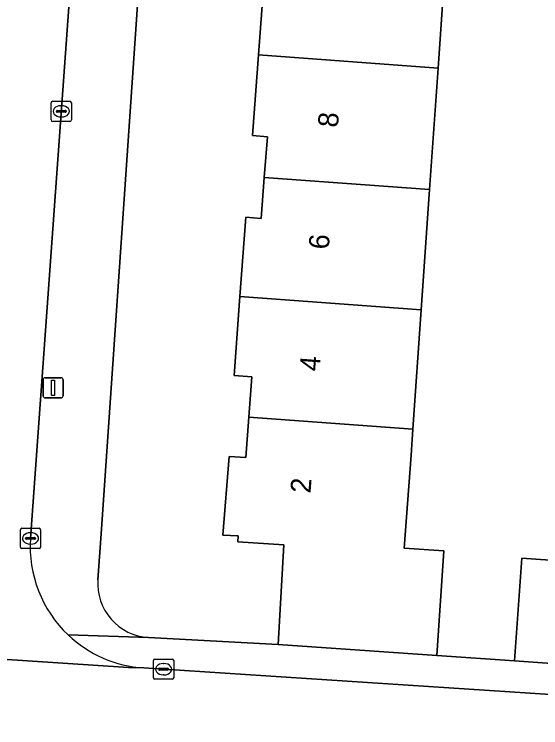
# Model space of a CAD drawing. Extents: x 161848 to 162726, y 385382 to 386521.
# Drawn here: x 162377.62 to 162403.67, y 385461.58 to 385496.87 of the extents above; entities that cross this region are included whole.
import ezdxf

# ---------------------------------------------------------------- set-up
doc = ezdxf.new("R2010")
doc.units = 0
for name, color, linetype in [('IMGEO_Erf', 7, 'Continuous'), ('IMGEO_Kolk', 7, 'Continuous'), ('IMGEO_Lichtmast', 7, 'Continuous'), ('IMGEO_Pand', 7, 'Continuous'), ('IMGEO_Pand_nummerreeks', 7, 'Continuous'), ('IMGEO_Rijbaan_lokaal_open', 7, 'Continuous'), ('IMGEO_Voetpad_open', 7, 'Continuous')]:
    doc.layers.add(name, color=color, linetype=linetype)

msp = doc.modelspace()

# ---------------------------------------------------------------- linework, layer by layer
at = {"layer": 'IMGEO_Erf'}
for points in [[(162389.61, 385582.896), (162383.906, 385500), (162381.922, 385471.173), (162381.759, 385468.902)], [(162398.991, 385500), (162398.588, 385494.208), (162398.169, 385488.198), (162397.755, 385482.259), (162397.344, 385476.347), (162397.254, 385475.059), (162396.917, 385470.465), (162398.876, 385470.332), (162398.522, 385465.148), (162402.369, 385464.886), (162402.741, 385469.977), (162407.163, 385469.663)], [(162384.258, 385466.042), (162390.678, 385465.695), (162390.964, 385470.627), (162388.681, 385470.775), (162388.7, 385471.068), (162387.934, 385471.112), (162388.248, 385475.002), (162389.085, 385474.944), (162389.232, 385476.945), (162389.38, 385478.946), (162388.496, 385479.012), (162388.783, 385482.918), (162389.071, 385486.831), (162389.844, 385486.774), (162389.993, 385488.795), (162390.142, 385490.817), (162389.409, 385490.87), (162389.702, 385494.859), (162389.996, 385498.852)]]:
    msp.add_lwpolyline(points, dxfattribs=at)
msp.add_arc((162384.437, 385468.721), 2.685, 176.1245, 266.1679, dxfattribs=at)
at = {"layer": 'IMGEO_Kolk'}
for p, q in [((162379.519, 385492.57), (162380.371, 385492.57)), ((162379.444, 385491.644), (162379.444, 385492.496)), ((162379.932, 385492.35), (162379.957, 385492.35)), ((162380.445, 385492.496), (162380.445, 385491.644)), ((162379.703, 385492.064), (162379.703, 385492.076)), ((162380.141, 385492.027), (162379.743, 385492.027)), ((162379.746, 385492.113), (162380.144, 385492.113)), ((162380.187, 385492.076), (162380.187, 385492.064)), ((162380.371, 385491.57), (162379.519, 385491.57)), ((162379.955, 385491.79), (162379.93, 385491.79)), ((162377.921, 385470.52), (162377.921, 385471.372)), ((162377.996, 385471.446), (162378.848, 385471.446)), ((162378.922, 385471.372), (162378.922, 385470.52)), ((162378.223, 385470.989), (162378.621, 385470.989)), ((162378.409, 385471.226), (162378.434, 385471.226)), ((162378.18, 385470.94), (162378.18, 385470.952)), ((162378.618, 385470.903), (162378.22, 385470.903)), ((162378.432, 385470.666), (162378.407, 385470.666)), ((162378.664, 385470.952), (162378.664, 385470.94)), ((162378.848, 385470.446), (162377.996, 385470.446)), ((162384.506, 385464.052), (162384.506, 385464.904)), ((162384.581, 385464.978), (162385.433, 385464.978)), ((162384.994, 385464.758), (162385.019, 385464.758)), ((162385.507, 385464.904), (162385.507, 385464.052)), ((162384.765, 385464.472), (162384.765, 385464.484)), ((162385.203, 385464.435), (162384.805, 385464.435)), ((162384.808, 385464.521), (162385.206, 385464.521)), ((162385.249, 385464.484), (162385.249, 385464.472)), ((162385.433, 385463.978), (162384.581, 385463.978)), ((162385.017, 385464.198), (162384.992, 385464.198))]:
    msp.add_line(p, q, dxfattribs=at)
for points in [[(162379.519, 385492.57), (162380.371, 385492.57)], [(162379.444, 385491.644), (162379.444, 385492.496)], [(162380.445, 385492.496), (162380.445, 385491.644)], [(162380.371, 385491.57), (162379.519, 385491.57)], [(162377.921, 385470.52), (162377.921, 385471.372)], [(162377.996, 385471.446), (162378.848, 385471.446)], [(162378.922, 385471.372), (162378.922, 385470.52)], [(162378.848, 385470.446), (162377.996, 385470.446)], [(162384.506, 385464.052), (162384.506, 385464.904)], [(162384.581, 385464.978), (162385.433, 385464.978)], [(162385.507, 385464.904), (162385.507, 385464.052)], [(162385.433, 385463.978), (162384.581, 385463.978)]]:
    msp.add_lwpolyline(points, dxfattribs=at)
for centre, radius, start, end in [((162379.521, 385492.494), 0.0765, 91.552, 178.448), ((162379.521, 385492.494), 0.0765, 91.552, 178.448), ((162380.369, 385492.494), 0.0765, 1.552, 88.448), ((162380.369, 385492.494), 0.0765, 1.552, 88.448), ((162379.743, 385492.073), 0.0403, 85.8775, 175.7526), ((162379.74, 385492.063), 0.0366, 178.938, 274.7102), ((162380.144, 385492.07), 0.043, 264.8664, 352.4533), ((162380.148, 385492.075), 0.0386, 1.7309, 96.639), ((162379.521, 385491.646), 0.0765, 181.552, 268.448), ((162379.521, 385491.646), 0.0765, 181.552, 268.448), ((162380.369, 385491.646), 0.0765, 271.552, 358.448), ((162380.369, 385491.646), 0.0765, 271.552, 358.448), ((162377.998, 385471.37), 0.0765, 91.552, 178.448), ((162377.998, 385471.37), 0.0765, 91.552, 178.448), ((162378.846, 385471.37), 0.0765, 1.552, 88.448), ((162378.846, 385471.37), 0.0765, 1.552, 88.448), ((162378.22, 385470.949), 0.0403, 85.8775, 175.7526), ((162378.625, 385470.951), 0.0386, 1.7309, 96.639), ((162378.217, 385470.939), 0.0366, 178.938, 274.7102), ((162378.621, 385470.946), 0.043, 264.8664, 352.4533), ((162377.998, 385470.522), 0.0765, 181.552, 268.448), ((162377.998, 385470.522), 0.0765, 181.552, 268.448), ((162378.846, 385470.522), 0.0765, 271.552, 358.448), ((162378.846, 385470.522), 0.0765, 271.552, 358.448), ((162384.583, 385464.902), 0.0765, 91.552, 178.448), ((162384.583, 385464.902), 0.0765, 91.552, 178.448), ((162385.431, 385464.902), 0.0765, 1.552, 88.448), ((162385.431, 385464.902), 0.0765, 1.552, 88.448), ((162384.805, 385464.481), 0.0403, 85.8775, 175.7526), ((162384.802, 385464.471), 0.0366, 178.938, 274.7102), ((162385.206, 385464.478), 0.043, 264.8664, 352.4533), ((162385.21, 385464.483), 0.0386, 1.7309, 96.639), ((162384.583, 385464.054), 0.0765, 181.552, 268.448), ((162384.583, 385464.054), 0.0765, 181.552, 268.448), ((162385.431, 385464.054), 0.0765, 271.552, 358.448), ((162385.431, 385464.054), 0.0765, 271.552, 358.448)]:
    msp.add_arc(centre, radius, start, end, dxfattribs=at)
for centre, major_axis, ratio, start_param, end_param in [((162379.931, 385492.07), (-0.387, 0.002), 0.722429, 4.712389, 7.853982), ((162379.956, 385492.07), (-0.39, 0.002), 0.717154, 1.570796, 4.712389), ((162378.408, 385470.946), (-0.387, 0.002), 0.722429, 4.712389, 7.853982), ((162378.433, 385470.946), (-0.39, 0.002), 0.717154, 1.570796, 4.712389), ((162384.993, 385464.478), (-0.387, 0.002), 0.722429, 4.712389, 7.853982), ((162385.018, 385464.478), (-0.39, 0.002), 0.717154, 1.570796, 4.712389)]:
    msp.add_ellipse(centre, major_axis=major_axis, ratio=ratio, start_param=start_param, end_param=end_param, dxfattribs=at)
at = {"layer": 'IMGEO_Lichtmast'}
for p, q in [((162379.047, 385477.997), (162379.047, 385478.797)), ((162379.047, 385478.797), (162379.047, 385477.997)), ((162379.147, 385478.897), (162379.937, 385478.897)), ((162379.937, 385478.897), (162379.147, 385478.897)), ((162380.037, 385478.797), (162380.037, 385477.997)), ((162380.037, 385477.997), (162380.037, 385478.797)), ((162379.937, 385477.897), (162379.147, 385477.897)), ((162379.147, 385477.897), (162379.937, 385477.897))]:
    msp.add_line(p, q, dxfattribs=at)
msp.add_lwpolyline([(162379.467, 385478.772), (162379.617, 385478.772), (162379.617, 385478.022), (162379.467, 385478.022), (162379.467, 385478.772)], dxfattribs=at)
for centre, start, end in [((162379.147, 385478.797), 90, 180), ((162379.147, 385478.797), 90, 180), ((162379.937, 385478.797), 0, 90), ((162379.937, 385478.797), 360, 90), ((162379.147, 385477.997), 180, 270), ((162379.147, 385477.997), 180, 270), ((162379.937, 385477.997), 270, 0), ((162379.937, 385477.997), 270, 0)]:
    msp.add_arc(centre, 0.1, start, end, dxfattribs=at)
at = {"layer": 'IMGEO_Pand'}
for points in [[(162398.588, 385494.208), (162398.991, 385500), (162399.009, 385500.264), (162391.061, 385500.805), (162391.006, 385500), (162390.923, 385498.784), (162389.996, 385498.852), (162389.702, 385494.859)], [(162389.702, 385494.859), (162389.409, 385490.87), (162390.142, 385490.817), (162389.993, 385488.795), (162398.169, 385488.198), (162398.588, 385494.208)], [(162389.993, 385488.795), (162389.844, 385486.774), (162389.071, 385486.831), (162388.783, 385482.918), (162397.755, 385482.259), (162398.169, 385488.198)], [(162388.783, 385482.918), (162388.496, 385479.012), (162389.38, 385478.946), (162389.232, 385476.945), (162397.344, 385476.347), (162397.755, 385482.259)], [(162397.254, 385475.059), (162397.344, 385476.347), (162389.232, 385476.945), (162389.085, 385474.944), (162388.248, 385475.002), (162387.934, 385471.112), (162388.7, 385471.068), (162388.681, 385470.775), (162390.964, 385470.627), (162390.678, 385465.695), (162398.522, 385465.148), (162398.876, 385470.332), (162396.917, 385470.465)], [(162402.741, 385469.977), (162402.369, 385464.886), (162406.774, 385464.58), (162407.163, 385469.663)]]:
    msp.add_lwpolyline(points, close=True, dxfattribs=at)
at = {"layer": 'IMGEO_Rijbaan_lokaal_open'}
for points in [[(162378.421, 385470.95), (162380.515, 385500), (162383.446, 385543.191)], [(162384.026, 385464.541), (162383.264, 385464.554), (162365.257, 385465.748), (162348.084, 385466.839), (162347.539, 385466.873), (162338.798, 385467.504), (162319.723, 385468.876)], [(162365.257, 385465.748), (162383.264, 385464.554), (162384.026, 385464.541)], [(162429.312, 385461.583), (162384.026, 385464.541)]]:
    msp.add_lwpolyline(points, dxfattribs=at)
for start, end in [(176.0789, 226.5228), (226.5271, 266.2655)]:
    msp.add_arc((162384.418, 385470.539), 6.011, start, end, dxfattribs=at)
at = {"layer": 'IMGEO_Voetpad_open'}
for points in [[(162386.188, 385583.599), (162383.728, 385547.354), (162383.446, 385543.191), (162380.515, 385500), (162378.421, 385470.95)], [(162381.759, 385468.902), (162381.922, 385471.173), (162383.906, 385500), (162389.61, 385582.896)], [(162408.325, 385464.473), (162406.774, 385464.58), (162402.369, 385464.886), (162398.522, 385465.148), (162390.678, 385465.695), (162384.258, 385466.042), (162380.282, 385466.177)], [(162380.282, 385466.177), (162384.258, 385466.042)], [(162384.026, 385464.541), (162429.312, 385461.583)]]:
    msp.add_lwpolyline(points, dxfattribs=at)
for centre, radius, start, end in [((162384.418, 385470.539), 6.011, 176.0789, 226.5228), ((162384.437, 385468.721), 2.685, 176.1245, 266.1679), ((162384.418, 385470.539), 6.011, 226.5271, 266.2655)]:
    msp.add_arc(centre, radius, start, end, dxfattribs=at)

# ---------------------------------------------------------------- texts
at = {"layer": 'IMGEO_Pand_nummerreeks'}
for s, rotation, p in [('8', 85.7101, (162393.634, 385491.248)), ('6', 85.7101, (162393.181, 385485.216)), ('4', 85.7101, (162392.729, 385479.188)), ('2', 85.7088, (162392.277, 385473.159))]:
    msp.add_text(s, height=1, rotation=rotation, dxfattribs=at).set_placement(p)

doc.saveas('drawing.dxf')
